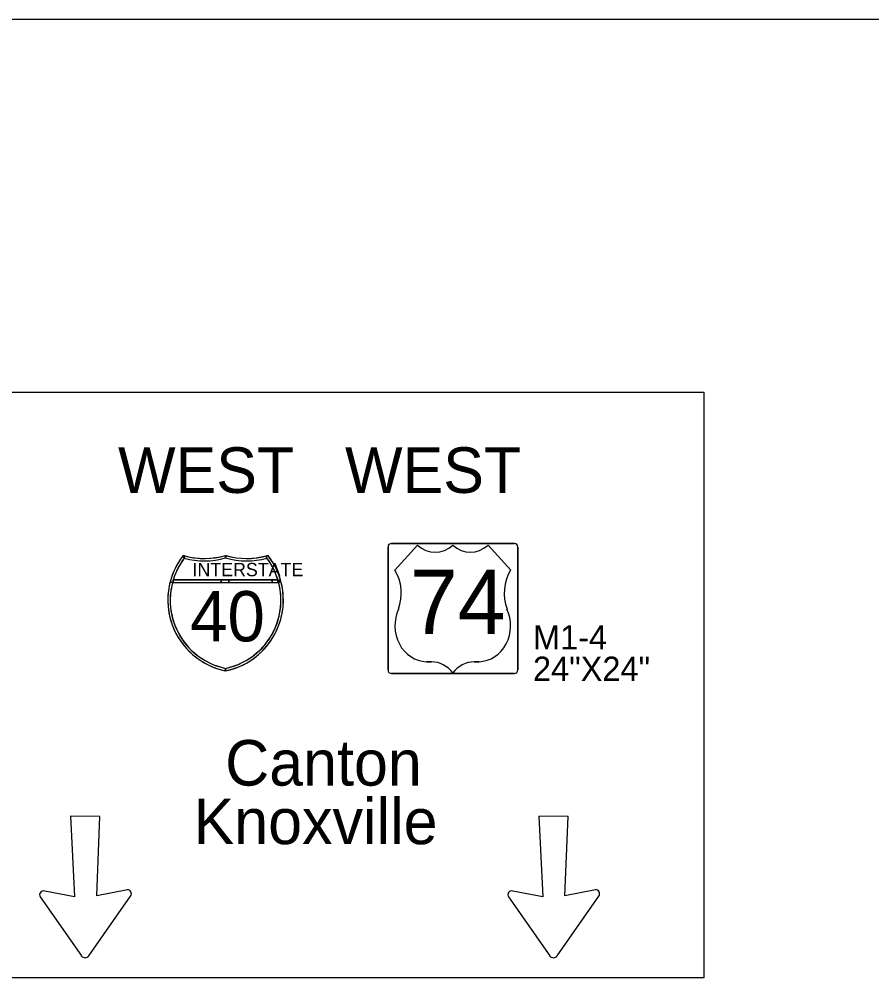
# Model space of a CAD drawing. Extents: x 886234 to 968767, y 455416 to 684046.
# Drawn here: x 909267 to 911897, y 519177 to 522135 of the extents above; entities that cross this region are included whole.
import ezdxf

# ---------------------------------------------------------------- set-up
doc = ezdxf.new("R2010")
doc.units = 0
for name, color, linetype in [('Scratch_Level_3', 7, 'Continuous'), ('TC DEV SIGN BLACK 239', 7, 'Continuous'), ('TC DEV SIGN BLACK ZERO', 7, 'Continuous'), ('TC DEV SIGN WHITE', 7, 'Continuous'), ('TC LABEL TEXT', 7, 'Continuous')]:
    doc.layers.add(name, color=color, linetype=linetype)

msp = doc.modelspace()

# ---------------------------------------------------------------- linework, layer by layer
at = {"layer": 'Scratch_Level_3'}
msp.add_line((904674.3, 522134.5), (939863.1, 522134.5), dxfattribs=at)
at = {"layer": 'TC DEV SIGN BLACK 239'}
for p, q in [((910404.8, 520506.3), (910404.8, 520127.2)), ((910794.7, 520517.4), (910414.9, 520517.4)), ((910495.8, 520512.1), (910495.8, 520512.1)), ((910604.5, 520512.1), (910604.5, 520512.1)), ((910804.8, 520127.2), (910804.8, 520506.3)), ((910783.1, 520435), (910783.1, 520435)), ((910437.4, 520315), (910437.1, 520315)), ((910771.9, 520315), (910771.7, 520315)), ((910538.6, 520152.1), (910523.1, 520152.2)), ((910685.9, 520152.2), (910670.4, 520152.1)), ((910414.9, 520116), (910794.7, 520116)), ((910604.5, 520117.8), (910604.5, 520117.8))]:
    msp.add_line(p, q, dxfattribs=at)
for points in [[(910404.8, 520127.2), (910404.8, 520506.3)], [(910414.9, 520517.4), (910794.7, 520517.4)], [(910426, 520435), (910426, 520435), (910495.8, 520512.1)], [(910713.2, 520512.1), (910713.2, 520512.1), (910783.1, 520435)], [(910804.8, 520506.3), (910804.8, 520127.2)], [(910794.7, 520116), (910414.9, 520116)]]:
    msp.add_lwpolyline(points, dxfattribs=at)
for centre, major_axis, start_param, end_param in [((910414.9, 520506.3), (0, -11.1), 3.141593, 4.712389), ((910414.9, 520506.3), (0, -11.1), 3.141593, 4.712389), ((910550.2, 520584.9), (0, -94.3), 5.593452, 6.972919), ((910658.9, 520584.9), (0, -94.3), 5.593452, 6.972919), ((910794.7, 520506.3), (0, 11.1), 4.712389, 6.283185), ((910794.7, 520506.3), (0, 11.1), 4.712389, 6.283185), ((910329.2, 520363.4), (0, -128.6), 1.184601, 2.161129), ((910879.8, 520363.4), (0, -128.6), 4.122057, 5.098584), ((910526.9, 520263.6), (0, 111.4), 1.091068, 3.104197), ((910682.1, 520263.6), (0, 111.4), 3.178989, 5.192118), ((910538.6, 520057.8), (0, 94.3), 5.402164, 6.283185), ((910670.4, 520057.8), (0, -94.3), 3.141593, 4.022614), ((910414.9, 520127.2), (0, -11.1), 4.712389, 6.283185), ((910414.9, 520127.2), (0, -11.1), 4.712389, 6.283185), ((910794.7, 520127.2), (0, 11.1), 3.141593, 4.712389), ((910794.7, 520127.2), (0, 11.1), 3.141593, 4.712389)]:
    msp.add_ellipse(centre, major_axis=major_axis, ratio=0.905624, start_param=start_param, end_param=end_param, dxfattribs=at)
at = {"layer": 'TC DEV SIGN BLACK ZERO'}
for p, q in [((909776.5, 520472.1), (909778.5, 520479.2)), ((909904, 520472.9), (909903.8, 520480.6)), ((909904, 520473.5), (909903.8, 520480.6)), ((910029.2, 520479.2), (910031.2, 520472.1)), ((909742.3, 520404.7), (910065.4, 520404.7)), ((909890.2, 520404.7), (909742.3, 520404.7)), ((909913.7, 520404.7), (909890.2, 520404.7)), ((910047.9, 520404.7), (909913.7, 520404.7)), ((910065.4, 520404.7), (910047.9, 520404.7)), ((910074.6, 520399.1), (910065.4, 520404.7)), ((909740.2, 520397.3), (910067.5, 520397.3)), ((909740.2, 520397.3), (909742.3, 520397.3)), ((909742.3, 520397.3), (909890.2, 520397.3)), ((909890.2, 520397.3), (909913.7, 520397.3)), ((909913.7, 520397.3), (910047.9, 520397.3)), ((910047.9, 520397.3), (910065.4, 520397.3)), ((910067.3, 520397.8), (910065.4, 520397.3)), ((910065.4, 520397.3), (910067.5, 520397.3)), ((909725.7, 520343.7), (909725.7, 520341.5)), ((910081.9, 520341.4), (910081.9, 520343.7)), ((909516, 519674.7), (909425.4, 519675.7)), ((909425.4, 519675.7), (909438, 519426.8)), ((909506.4, 519430.6), (909516, 519674.7)), ((910960.3, 519674.7), (910869.7, 519675.7)), ((910869.7, 519675.7), (910882.3, 519426.8)), ((910950.6, 519430.6), (910960.3, 519674.7)), ((909332.2, 519427.2), (909459.3, 519244.8)), ((909438, 519426.8), (909345.9, 519444.8)), ((909482.5, 519245.6), (909611, 519429.7)), ((909600.9, 519449.2), (909506.4, 519430.6)), ((910776.4, 519427.2), (910903.5, 519244.8)), ((910882.3, 519426.8), (910790.1, 519444.8)), ((910926.8, 519245.6), (911055.3, 519429.7)), ((911045.2, 519449.2), (910950.6, 519430.6))]:
    msp.add_line(p, q, dxfattribs=at)
for points in [[(909770.5, 520476.6), (909776.5, 520472.1)], [(909776.5, 520472.1), (909770.5, 520476.6)], [(909773.7, 520480.6), (909773.7, 520480.6), (909773.7, 520480.6)], [(909778.5, 520479.2), (909776.5, 520472.1)], [(909903.8, 520472.9), (909904, 520473.5)], [(909904, 520480.6), (909904, 520473.5), (909906.1, 520480)], [(909906.1, 520480), (909904, 520472.9)], [(910031.2, 520472.1), (910029.2, 520479.2)], [(910033.9, 520480.6), (910033.9, 520480.6), (910033.9, 520480.6)], [(909742.3, 520404.7), (909742.3, 520397.3)], [(909742.3, 520397.3), (909742.3, 520404.7)], [(909890.2, 520397.3), (909890.2, 520404.7)], [(909890.2, 520404.7), (909890.2, 520397.3)], [(909913.7, 520404.7), (909913.7, 520397.3)], [(909913.7, 520397.3), (909913.7, 520404.7)], [(910047.9, 520397.3), (910047.9, 520404.7)], [(910047.9, 520404.7), (910047.9, 520397.3)], [(910065.4, 520404.7), (910074.6, 520399.1)], [(910065.4, 520397.3), (910065.4, 520404.7)], [(910065.4, 520404.7), (910065.4, 520397.3), (910067.3, 520397.8), (910065.4, 520404.7)], [(909733, 520399.1), (909740.2, 520397.3)], [(909740.2, 520397.2), (909733, 520399.1)], [(910067.5, 520397.3), (910067.3, 520397.8)], [(910074.6, 520399.1), (910067.5, 520397.3)], [(910067.5, 520397.3), (910074.6, 520399.1)], [(909902.3, 520124.7), (909903.8, 520132)], [(909903.8, 520132), (909903.8, 520124.4)]]:
    msp.add_lwpolyline(points, dxfattribs=at)
for centre, radius, start, end in [((909948.3, 520342.6), 222.7, 141.6693, 258.4631), ((909948.3, 520342.6), 222.7, 142.9968, 165.2769), ((909948.3, 520342.6), 215.2, 142.9968, 258.0595), ((909948.3, 520342.6), 215.2, 142.9968, 165.2769), ((909948.3, 520342.6), 222.7, 141.6709, 142.9968), ((909838.8, 520693.6), 222.7, 253.0062, 286.9901), ((909838.8, 520693.6), 222.7, 253.0099, 254.2907), ((909838.8, 520693.6), 230.1, 254.2907, 286.4259), ((909838.8, 520693.6), 230.1, 254.2907, 286.4259), ((909838.8, 520693.6), 222.7, 254.2907, 286.9893), ((909968.9, 520693.6), 222.7, 253.0099, 286.9938), ((909859.3, 520342.6), 222.7, 281.5369, 38.3307), ((909968.9, 520693.6), 230.1, 253.5741, 285.7093), ((909859.3, 520342.6), 215.2, 281.9405, 37.0032), ((909968.9, 520693.6), 222.7, 253.0588, 253.6206), ((909969, 520693.2), 229.7, 253.5731, 285.7093), ((909968.9, 520693.6), 222.7, 253.6206, 285.7093), ((909968.9, 520693.6), 222.7, 285.7093, 286.9901), ((909859.3, 520342.6), 215.2, 16.7759, 37.0032), ((909859.3, 520342.6), 222.7, 14.7231, 38.3291), ((909948.3, 520342.6), 215.2, 163.2241, 165.2769), ((909859.3, 520342.6), 215.2, 14.7231, 16.7759), ((909948.3, 520342.6), 222.7, 165.2769, 179.7177), ((909947.3, 520341.9), 214.4, 165.0438, 258.3001), ((909860.3, 520341.9), 214.4, 281.7196, 14.964), ((909859.3, 520342.6), 222.7, 0.2997, 14.7231), ((909948.3, 520342.6), 222.7, 180.2823, 258.0591), ((909859.3, 520342.6), 222.7, 281.537, 359.7003), ((909859.3, 520342.6), 215.2, 281.9405, 281.9604), ((909341.8, 519433.8), 11.6, 71.5684, 213.8446), ((909600.5, 519436.6), 12.7, 326.2931, 89.8999), ((910786.1, 519433.8), 11.6, 71.5684, 213.8446), ((911044.8, 519436.6), 12.7, 326.2931, 89.8999), ((909470.5, 519254.5), 15.1, 219.7906, 322.1282), ((910914.7, 519254.5), 15.1, 219.7906, 322.1282)]:
    msp.add_arc(centre, radius, start, end, dxfattribs=at)
at = {"layer": 'TC DEV SIGN WHITE'}
for p, q in [((910426, 520435), (910495.8, 520512.1)), ((910495.8, 520512.1), (910426, 520435)), ((910713.2, 520512.1), (910783.1, 520435)), ((910783.1, 520435), (910713.2, 520512.1)), ((910437.1, 520315), (910437.4, 520315)), ((910523.1, 520152.2), (910538.6, 520152.1)), ((910670.4, 520152.1), (910685.9, 520152.2)), ((909903.8, 520124.4), (909903.8, 520132)), ((910604.5, 520117.8), (910604.5, 520117.8))]:
    msp.add_line(p, q, dxfattribs=at)
for points in [[(910604.5, 520512.1), (910604.5, 520512.1)], [(910771.7, 520315), (910771.9, 520315)], [(909903.8, 520132), (909902.3, 520124.7), (909903.8, 520124.4)]]:
    msp.add_lwpolyline(points, dxfattribs=at)
for centre, start, end in [((909948.3, 520342.6), 258.458, 258.463), ((909859.3, 520342.6), 281.5369590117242, 281.53700435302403)]:
    msp.add_arc(centre, 222.7, start, end, dxfattribs=at)
for centre, major_axis, start_param, end_param in [((910550.2, 520584.9), (0, -94.3), 5.593452, 6.972919), ((910550.2, 520584.9), (0, -94.3), 5.593452, 6.972919), ((910658.9, 520584.9), (0, -94.3), 5.593452, 6.972919), ((910658.9, 520584.9), (0, -94.3), 5.593452, 6.972919), ((910329.2, 520363.4), (0, -128.6), 1.184601, 2.161129), ((910329.2, 520363.4), (0, -128.6), 1.184601, 2.161129), ((910879.8, 520363.4), (0, -128.6), 4.122057, 5.098584), ((910879.8, 520363.4), (0, -128.6), 4.122057, 5.098584), ((910526.9, 520263.6), (0, 111.4), 1.091068, 3.104197), ((910526.9, 520263.6), (0, 111.4), 1.091068, 3.104197), ((910682.1, 520263.6), (0, 111.4), 3.178989, 5.192118), ((910682.1, 520263.6), (0, 111.4), 3.178989, 5.192118), ((910538.6, 520057.8), (0, 94.3), 5.402164, 6.283185), ((910538.6, 520057.8), (0, 94.3), 5.402164, 6.283185), ((910670.4, 520057.8), (0, -94.3), 3.141593, 4.022614), ((910670.4, 520057.8), (0, -94.3), 3.141593, 4.022614)]:
    msp.add_ellipse(centre, major_axis=major_axis, ratio=0.905624, start_param=start_param, end_param=end_param, dxfattribs=at)
at = {"layer": 'TC LABEL TEXT'}
msp.add_lwpolyline([(909056.3, 520984.1), (911378.8, 520984.1), (911378.8, 519177.4), (909056.3, 519177.4)], close=True, dxfattribs=at)

# ---------------------------------------------------------------- texts
at = {"layer": 'TC DEV SIGN BLACK 239'}
msp.add_text('74', height=198.24, rotation=360, dxfattribs=at).set_placement((910472.3, 520238))
at = {"layer": 'TC DEV SIGN BLACK ZERO'}
for s, height, p in [('INTERSTATE', 41.06, (909801.8, 520416.2)), ('40', 155.13, (909794.3, 520215.1)), ('M1-4', 75, (910851.9, 520190.2)), ('24"X24"', 75, (910851.9, 520093.2))]:
    msp.add_text(s, height=height, rotation=360, dxfattribs=at).set_placement(p)
at = {"layer": 'TC LABEL TEXT'}
for s, height, p in [('WEST   WEST', 140.625, (909572.2, 520673.2)), ('Canton', 140.62, (909902.6, 519770.3)), ('Knoxville', 140.62, (909805.1, 519589.7))]:
    msp.add_text(s, height=height, dxfattribs=at).set_placement(p)

doc.saveas('drawing.dxf')
